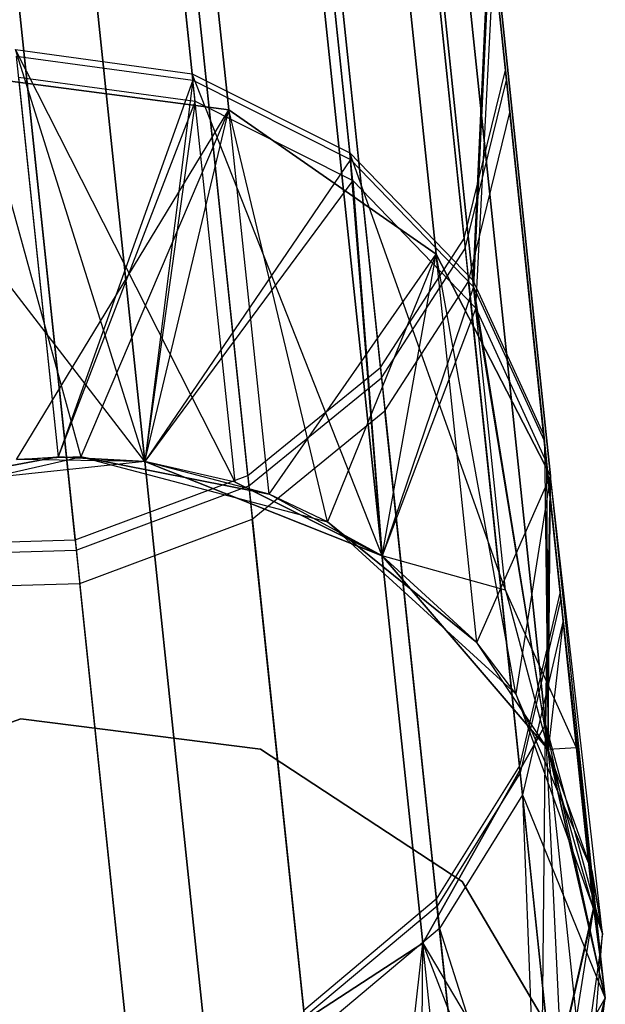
# Model space of a CAD drawing. Extents: x 0.3 to 7.1, y -3.38 to 3.38.
# Tile 316 of 604: x 4.03 to 4.14, y -3.28 to -3.1. Entities that reach past the tile are written whole.
import ezdxf

# ---------------------------------------------------------------- set-up
doc = ezdxf.new("R2010")
doc.units = 0
doc.header["$LTSCALE"] = 2.54
doc.layers.get('0').update_dxf_attribs({"linetype": 'CONTINUOUS'})

# ---------------------------------------------------------------- blocks, each defined once
blk = doc.blocks.new('SINGLES_AVVSTL_STL')
at = {"color": 0}
for p, q in [((4.06375, -3.1101, 56.91279), (4.04017, -2.88576, 56.29091)), ((4.06375, -3.1101, 56.91279), (4.04017, -2.88576, 56.29091)), ((4.04042, -2.88816, 60.03909), (4.06387, -3.11131, 59.41686)), ((4.04042, -2.88816, 60.03909), (4.06387, -3.11131, 59.41686)), ((4.06429, -3.11527, 52.51508), (4.04123, -2.89589, 53.13872)), ((4.06429, -3.11527, 52.51508), (4.04123, -2.89589, 53.13872)), ((4.09331, -3.12495, 56.90856), (4.06958, -2.89917, 56.28268)), ((4.09331, -3.12495, 56.90856), (4.06958, -2.89917, 56.28268)), ((4.06983, -2.90158, 60.0473), (4.09344, -3.12618, 59.42105)), ((4.06983, -2.90158, 60.0473), (4.09344, -3.12618, 59.42105)), ((4.04828, -2.90427, 18.75099), (4.07063, -3.1169, 18.14485)), ((4.04828, -2.90427, 18.75099), (4.07063, -3.1169, 18.14485)), ((4.07063, -3.1169, 22.54401), (4.04828, -2.90427, 21.93788)), ((4.07063, -3.1169, 22.54401), (4.04828, -2.90427, 21.93788)), ((4.09386, -3.13015, 52.51915), (4.07065, -2.90936, 53.14683)), ((4.09386, -3.13015, 52.51915), (4.07065, -2.90936, 53.14683)), ((4.1164, -3.14882, 56.90238), (4.09244, -2.92092, 56.27062)), ((4.1164, -3.14882, 56.90238), (4.09244, -2.92092, 56.27062)), ((4.0927, -2.92336, 60.05931), (4.11653, -3.15006, 59.42719)), ((4.0927, -2.92336, 60.05931), (4.11653, -3.15006, 59.42719)), ((4.08689, -2.92891, 18.76485), (4.10949, -3.14392, 18.15197)), ((4.08689, -2.92891, 18.76485), (4.10949, -3.14392, 18.15197)), ((4.10949, -3.14392, 22.5369), (4.08689, -2.92891, 21.92401)), ((4.10949, -3.14392, 22.5369), (4.08689, -2.92891, 21.92401)), ((4.11695, -3.15407, 52.52513), (4.09352, -2.9312, 53.15869)), ((4.11695, -3.15407, 52.52513), (4.09352, -2.9312, 53.15869)), ((4.10798, -2.96718, 18.78441), (4.13093, -3.18552, 18.162)), ((4.10798, -2.96718, 18.78441), (4.13093, -3.18552, 18.162)), ((4.13093, -3.18552, 22.52687), (4.10798, -2.96718, 21.90446)), ((4.13093, -3.18552, 22.52687), (4.10798, -2.96718, 21.90446)), ((4.12249, -3.10943, 56.55886), (4.10831, -2.97454, 56.24303)), ((4.12249, -3.10943, 56.55886), (4.10831, -2.97454, 56.24303)), ((4.10857, -2.97703, 60.0868), (4.12268, -3.11131, 59.77075)), ((4.10857, -2.97703, 60.0868), (4.12268, -3.11131, 59.77075)), ((4.10941, -2.98504, 53.18583), (4.12332, -3.1174, 52.86893)), ((4.10941, -2.98504, 53.18583), (4.12332, -3.1174, 52.86893)), ((4.11474, -3.14101, 56.54774), (4.10041, -3.00463, 56.22842)), ((4.11474, -3.14101, 56.54774), (4.10041, -3.00463, 56.22842)), ((4.10067, -3.00714, 60.10134), (4.11494, -3.14291, 59.78181)), ((4.10067, -3.00714, 60.10134), (4.11494, -3.14291, 59.78181)), ((4.10671, -3.01028, 18.80517), (4.13003, -3.23217, 18.17265)), ((4.10671, -3.01028, 18.80517), (4.13003, -3.23217, 18.17265)), ((4.13003, -3.23217, 22.51622), (4.10671, -3.01028, 21.8837)), ((4.13003, -3.23217, 22.51622), (4.10671, -3.01028, 21.8837)), ((4.10152, -3.01524, 53.2002), (4.11559, -3.14907, 52.87981)), ((4.10152, -3.01524, 53.2002), (4.11559, -3.14907, 52.87981)), ((4.09905, -3.16523, 56.53958), (4.08461, -3.02776, 56.21771)), ((4.09905, -3.16523, 56.53958), (4.08461, -3.02776, 56.21771)), ((4.08487, -3.0303, 60.11202), (4.09926, -3.16715, 59.78992)), ((4.08487, -3.0303, 60.11202), (4.09926, -3.16715, 59.78992)), ((4.08573, -3.03846, 53.21075), (4.09991, -3.17336, 52.88779)), ((4.08573, -3.03846, 53.21075), (4.09991, -3.17336, 52.88779)), ((4.07417, -3.18546, 56.5332), (4.05963, -3.04714, 56.20934)), ((4.07417, -3.18546, 56.5332), (4.05963, -3.04714, 56.20934)), ((4.08337, -3.04836, 18.82238), (4.107, -3.27319, 18.18148)), ((4.08337, -3.04836, 18.82238), (4.107, -3.27319, 18.18148)), ((4.107, -3.27319, 22.50739), (4.08337, -3.04836, 21.86649)), ((4.107, -3.27319, 22.50739), (4.08337, -3.04836, 21.86649)), ((4.0599, -3.0497, 60.12035), (4.07437, -3.18739, 59.79626)), ((4.0599, -3.0497, 60.12035), (4.07437, -3.18739, 59.79626)), ((4.06076, -3.05791, 53.21898), (4.07503, -3.19364, 52.89401)), ((4.06076, -3.05791, 53.21898), (4.07503, -3.19364, 52.89401)), ((4.0418, -3.19755, 56.53007), (4.02722, -3.05881, 56.20522)), ((4.0418, -3.19755, 56.53007), (4.02722, -3.05881, 56.20522)), ((4.02749, -3.06137, 60.12446), (4.04201, -3.19949, 59.79938)), ((4.02749, -3.06137, 60.12446), (4.04201, -3.19949, 59.79938)), ((4.02836, -3.06961, 53.22303), (4.04267, -3.20576, 52.89709)), ((4.02836, -3.06961, 53.22303), (4.04267, -3.20576, 52.89709)), ((4.04331, -3.07269, 18.83209), (4.06712, -3.29918, 18.18647)), ((4.04331, -3.07269, 18.83209), (4.06712, -3.29918, 18.18647)), ((4.06712, -3.29918, 22.5024), (4.04331, -3.07269, 21.85677)), ((4.06712, -3.29918, 22.5024), (4.04331, -3.07269, 21.85677)), ((4.11949, -3.08091, 56.56928), (4.1164, -3.14882, 56.90238)), ((4.11949, -3.08091, 56.56928), (4.1164, -3.14882, 56.90238)), ((4.11949, -3.08091, 56.56928), (4.12967, -3.17775, 56.89525)), ((4.11949, -3.08091, 56.56928), (4.12967, -3.17775, 56.89525)), ((4.11968, -3.08277, 59.76038), (4.11653, -3.15006, 59.42719)), ((4.11968, -3.08277, 59.76038), (4.11653, -3.15006, 59.42719)), ((4.11968, -3.08277, 59.76038), (4.1298, -3.179, 59.43426)), ((4.11968, -3.08277, 59.76038), (4.1298, -3.179, 59.43426)), ((4.11695, -3.15407, 52.52513), (4.12032, -3.0888, 52.85874)), ((4.11695, -3.15407, 52.52513), (4.12032, -3.0888, 52.85874)), ((4.13022, -3.18306, 52.53201), (4.12032, -3.0888, 52.85874)), ((4.13022, -3.18306, 52.53201), (4.12032, -3.0888, 52.85874)), ((4.03063, -3.10557, 56.91467), (4.06375, -3.1101, 56.91279)), ((4.05489, -3.18286, 57.56742), (4.03063, -3.10557, 56.91467)), ((4.05489, -3.18286, 57.56742), (4.03063, -3.10557, 56.91467)), ((4.0718, -3.18671, 57.56742), (4.03063, -3.10557, 56.91467)), ((4.0718, -3.18671, 57.56742), (4.03063, -3.10557, 56.91467)), ((4.03063, -3.10557, 56.91467), (4.06375, -3.1101, 56.91279)), ((4.03076, -3.10678, 59.41499), (4.03866, -3.18196, 58.76742)), ((4.03076, -3.10678, 59.41499), (4.03866, -3.18196, 58.76742)), ((4.03076, -3.10678, 59.41499), (4.06387, -3.11131, 59.41686)), ((4.03076, -3.10678, 59.41499), (4.06387, -3.11131, 59.41686)), ((4.06375, -3.1101, 56.91279), (4.09331, -3.12495, 56.90856)), ((4.0718, -3.18671, 57.56742), (4.06375, -3.1101, 56.91279)), ((4.0718, -3.18671, 57.56742), (4.06375, -3.1101, 56.91279)), ((4.09937, -3.20055, 57.56742), (4.06375, -3.1101, 56.91279)), ((4.09937, -3.20055, 57.56742), (4.06375, -3.1101, 56.91279)), ((4.06375, -3.1101, 56.91279), (4.09331, -3.12495, 56.90856)), ((4.11474, -3.14101, 56.54774), (4.12249, -3.10943, 56.55886)), ((4.11474, -3.14101, 56.54774), (4.12249, -3.10943, 56.55886)), ((4.12249, -3.10943, 56.55886), (4.13277, -3.20729, 56.88823)), ((4.12249, -3.10943, 56.55886), (4.13277, -3.20729, 56.88823)), ((4.05489, -3.18286, 57.56742), (3.99982, -3.11121, 56.91411)), ((4.05489, -3.18286, 57.56742), (3.99982, -3.11121, 56.91411)), ((4.02324, -3.11066, 18.14229), (4.04285, -3.18194, 17.50622)), ((4.02324, -3.11066, 18.14229), (4.04285, -3.18194, 17.50622)), ((4.02324, -3.11066, 18.14229), (4.07063, -3.1169, 18.14485)), ((4.02324, -3.11066, 18.14229), (4.07063, -3.1169, 18.14485)), ((4.07063, -3.1169, 22.54401), (4.02324, -3.11066, 22.54658)), ((4.07063, -3.1169, 22.54401), (4.02324, -3.11066, 22.54658)), ((4.03117, -3.11072, 52.51326), (4.03866, -3.18196, 51.88278)), ((4.03117, -3.11072, 52.51326), (4.03866, -3.18196, 51.88278)), ((4.03117, -3.11072, 52.51326), (4.06429, -3.11527, 52.51508)), ((4.03117, -3.11072, 52.51326), (4.06429, -3.11527, 52.51508)), ((4.06387, -3.11131, 59.41686), (4.03866, -3.18196, 58.76742)), ((4.06387, -3.11131, 59.41686), (4.03866, -3.18196, 58.76742)), ((4.06387, -3.11131, 59.41686), (4.05489, -3.18286, 58.76742)), ((4.06387, -3.11131, 59.41686), (4.05489, -3.18286, 58.76742)), ((4.06387, -3.11131, 59.41686), (4.09344, -3.12618, 59.42105)), ((4.06387, -3.11131, 59.41686), (4.09344, -3.12618, 59.42105)), ((4.11494, -3.14291, 59.78181), (4.12268, -3.11131, 59.77075)), ((4.11494, -3.14291, 59.78181), (4.12268, -3.11131, 59.77075)), ((4.12268, -3.11131, 59.77075), (4.1329, -3.20855, 59.44122)), ((4.12268, -3.11131, 59.77075), (4.1329, -3.20855, 59.44122)), ((4.06429, -3.11527, 52.51508), (4.03866, -3.18196, 51.88278)), ((4.06429, -3.11527, 52.51508), (4.03866, -3.18196, 51.88278)), ((4.06429, -3.11527, 52.51508), (4.05489, -3.18286, 51.88278)), ((4.06429, -3.11527, 52.51508), (4.05489, -3.18286, 51.88278)), ((4.06429, -3.11527, 52.51508), (4.09386, -3.13015, 52.51915)), ((4.06429, -3.11527, 52.51508), (4.09386, -3.13015, 52.51915)), ((4.03079, -3.18247, 23.18265), (4.07063, -3.1169, 22.54401)), ((4.03079, -3.18247, 23.18265), (4.07063, -3.1169, 22.54401)), ((4.07063, -3.1169, 18.14485), (4.04285, -3.18194, 17.50622)), ((4.07063, -3.1169, 18.14485), (4.04285, -3.18194, 17.50622)), ((4.05489, -3.18286, 23.18265), (4.07063, -3.1169, 22.54401)), ((4.05489, -3.18286, 23.18265), (4.07063, -3.1169, 22.54401)), ((4.08913, -3.19414, 17.50622), (4.07063, -3.1169, 18.14485)), ((4.07063, -3.1169, 18.14485), (4.10949, -3.14392, 18.15197)), ((4.08913, -3.19414, 17.50622), (4.07063, -3.1169, 18.14485)), ((4.0782, -3.189, 17.50622), (4.07063, -3.1169, 18.14485)), ((4.0782, -3.189, 17.50622), (4.07063, -3.1169, 18.14485)), ((4.07063, -3.1169, 18.14485), (4.10949, -3.14392, 18.15197)), ((4.0782, -3.189, 23.18265), (4.07063, -3.1169, 22.54401)), ((4.0782, -3.189, 23.18265), (4.07063, -3.1169, 22.54401)), ((4.10949, -3.14392, 22.5369), (4.07063, -3.1169, 22.54401)), ((4.10949, -3.14392, 22.5369), (4.07063, -3.1169, 22.54401)), ((4.11559, -3.14907, 52.87981), (4.12332, -3.1174, 52.86893)), ((4.11559, -3.14907, 52.87981), (4.12332, -3.1174, 52.86893)), ((4.13333, -3.21265, 52.53879), (4.12332, -3.1174, 52.86893)), ((4.13333, -3.21265, 52.53879), (4.12332, -3.1174, 52.86893)), ((4.09331, -3.12495, 56.90856), (4.1164, -3.14882, 56.90238)), ((4.09937, -3.20055, 57.56742), (4.09331, -3.12495, 56.90856)), ((4.09937, -3.20055, 57.56742), (4.09331, -3.12495, 56.90856)), ((4.12251, -3.20698, 57.23264), (4.09331, -3.12495, 56.90856)), ((4.12251, -3.20698, 57.23264), (4.09331, -3.12495, 56.90856)), ((4.09331, -3.12495, 56.90856), (4.1164, -3.14882, 56.90238)), ((4.09344, -3.12618, 59.42105), (4.05489, -3.18286, 58.76742)), ((4.09344, -3.12618, 59.42105), (4.05489, -3.18286, 58.76742)), ((4.09344, -3.12618, 59.42105), (4.09937, -3.20055, 58.76742)), ((4.09344, -3.12618, 59.42105), (4.09937, -3.20055, 58.76742)), ((4.09344, -3.12618, 59.42105), (4.11653, -3.15006, 59.42719)), ((4.09344, -3.12618, 59.42105), (4.11653, -3.15006, 59.42719)), ((4.09386, -3.13015, 52.51915), (4.05489, -3.18286, 51.88278)), ((4.09386, -3.13015, 52.51915), (4.05489, -3.18286, 51.88278)), ((4.09386, -3.13015, 52.51915), (4.09937, -3.20055, 51.88278)), ((4.09386, -3.13015, 52.51915), (4.09937, -3.20055, 51.88278)), ((4.09386, -3.13015, 52.51915), (4.11695, -3.15407, 52.52513)), ((4.09386, -3.13015, 52.51915), (4.11695, -3.15407, 52.52513)), ((4.09905, -3.16523, 56.53958), (4.11474, -3.14101, 56.54774)), ((4.09905, -3.16523, 56.53958), (4.11474, -3.14101, 56.54774)), ((4.11474, -3.14101, 56.54774), (4.12514, -3.23994, 56.88074)), ((4.11474, -3.14101, 56.54774), (4.12514, -3.23994, 56.88074)), ((4.09926, -3.16715, 59.78992), (4.11494, -3.14291, 59.78181)), ((4.09926, -3.16715, 59.78992), (4.11494, -3.14291, 59.78181)), ((4.11494, -3.14291, 59.78181), (4.12527, -3.24122, 59.44865)), ((4.11494, -3.14291, 59.78181), (4.12527, -3.24122, 59.44865)), ((4.0782, -3.189, 23.18265), (4.10949, -3.14392, 22.5369)), ((4.0782, -3.189, 23.18265), (4.10949, -3.14392, 22.5369)), ((4.10949, -3.14392, 18.15197), (4.08913, -3.19414, 17.50622)), ((4.10949, -3.14392, 18.15197), (4.08913, -3.19414, 17.50622)), ((4.09937, -3.20055, 23.18265), (4.10949, -3.14392, 22.5369)), ((4.09937, -3.20055, 23.18265), (4.10949, -3.14392, 22.5369)), ((4.12444, -3.22645, 17.50622), (4.10949, -3.14392, 18.15197)), ((4.10949, -3.14392, 18.15197), (4.13093, -3.18552, 18.162)), ((4.12444, -3.22645, 17.50622), (4.10949, -3.14392, 18.15197)), ((4.11715, -3.21682, 17.50622), (4.10949, -3.14392, 18.15197)), ((4.11715, -3.21682, 17.50622), (4.10949, -3.14392, 18.15197)), ((4.10949, -3.14392, 18.15197), (4.13093, -3.18552, 18.162)), ((4.11715, -3.21682, 23.18265), (4.10949, -3.14392, 22.5369)), ((4.11715, -3.21682, 23.18265), (4.10949, -3.14392, 22.5369)), ((4.13093, -3.18552, 22.52687), (4.10949, -3.14392, 22.5369)), ((4.13093, -3.18552, 22.52687), (4.10949, -3.14392, 22.5369)), ((4.09991, -3.17336, 52.88779), (4.11559, -3.14907, 52.87981)), ((4.09991, -3.17336, 52.88779), (4.11559, -3.14907, 52.87981)), ((4.12571, -3.24537, 52.54603), (4.11559, -3.14907, 52.87981)), ((4.12571, -3.24537, 52.54603), (4.11559, -3.14907, 52.87981)), ((4.1164, -3.14882, 56.90238), (4.12967, -3.17775, 56.89525)), ((4.12251, -3.20698, 57.23264), (4.1164, -3.14882, 56.90238)), ((4.1164, -3.14882, 56.90238), (4.12967, -3.17775, 56.89525)), ((4.12251, -3.20698, 57.23264), (4.1164, -3.14882, 56.90238)), ((4.11653, -3.15006, 59.42719), (4.09937, -3.20055, 58.76742)), ((4.11653, -3.15006, 59.42719), (4.09937, -3.20055, 58.76742)), ((4.11653, -3.15006, 59.42719), (4.13052, -3.23688, 58.76742)), ((4.11653, -3.15006, 59.42719), (4.1298, -3.179, 59.43426)), ((4.11653, -3.15006, 59.42719), (4.13052, -3.23688, 58.76742)), ((4.11653, -3.15006, 59.42719), (4.1298, -3.179, 59.43426)), ((4.11695, -3.15407, 52.52513), (4.09937, -3.20055, 51.88278)), ((4.11695, -3.15407, 52.52513), (4.09937, -3.20055, 51.88278)), ((4.11695, -3.15407, 52.52513), (4.13052, -3.23688, 51.88278)), ((4.11695, -3.15407, 52.52513), (4.13022, -3.18306, 52.53201)), ((4.11695, -3.15407, 52.52513), (4.13052, -3.23688, 51.88278)), ((4.11695, -3.15407, 52.52513), (4.13022, -3.18306, 52.53201)), ((4.07417, -3.18546, 56.5332), (4.09905, -3.16523, 56.53958)), ((4.07417, -3.18546, 56.5332), (4.09905, -3.16523, 56.53958)), ((4.09905, -3.16523, 56.53958), (4.10954, -3.26496, 56.87524)), ((4.09905, -3.16523, 56.53958), (4.10954, -3.26496, 56.87524)), ((4.07437, -3.18739, 59.79626), (4.09926, -3.16715, 59.78992)), ((4.07437, -3.18739, 59.79626), (4.09926, -3.16715, 59.78992)), ((4.09926, -3.16715, 59.78992), (4.10967, -3.26624, 59.4541)), ((4.09926, -3.16715, 59.78992), (4.10967, -3.26624, 59.4541)), ((4.07503, -3.19364, 52.89401), (4.09991, -3.17336, 52.88779)), ((4.07503, -3.19364, 52.89401), (4.09991, -3.17336, 52.88779)), ((4.11011, -3.27042, 52.55134), (4.09991, -3.17336, 52.88779)), ((4.11011, -3.27042, 52.55134), (4.09991, -3.17336, 52.88779)), ((4.13585, -3.23654, 57.22904), (4.12967, -3.17775, 56.89525)), ((4.13585, -3.23654, 57.22904), (4.12967, -3.17775, 56.89525)), ((4.1298, -3.179, 59.43426), (4.13052, -3.23688, 58.76742)), ((4.1298, -3.179, 59.43426), (4.13052, -3.23688, 58.76742)), ((4.13905, -3.26701, 59.10659), (4.1298, -3.179, 59.43426)), ((4.13905, -3.26701, 59.10659), (4.1298, -3.179, 59.43426)), ((3.9962, -3.19264, 1.70622), (4.04285, -3.18194, 1.70622)), ((3.9962, -3.19264, 1.70622), (4.04285, -3.18194, 1.70622)), ((4.00729, -3.18786, 51.88278), (4.03866, -3.18196, 51.88278)), ((4.00729, -3.18786, 51.88278), (4.03866, -3.18196, 51.88278)), ((4.03866, -3.18196, 58.76742), (4.00729, -3.18786, 58.76742)), ((4.00729, -3.18786, 57.56742), (4.03866, -3.18196, 58.76742)), ((4.00729, -3.18786, 57.56742), (4.03866, -3.18196, 58.76742)), ((4.03866, -3.18196, 58.76742), (4.00729, -3.18786, 58.76742)), ((4.04285, -3.18194, 17.50622), (4.03079, -3.18247, 17.50622)), ((4.04285, -3.18194, 1.70622), (4.03079, -3.18247, 17.50622)), ((4.04285, -3.18194, 17.50622), (4.03079, -3.18247, 17.50622)), ((4.04285, -3.18194, 1.70622), (4.03079, -3.18247, 17.50622)), ((4.03079, -3.18247, 23.18265), (4.03866, -3.18196, 51.88278)), ((4.03079, -3.18247, 23.18265), (4.03866, -3.18196, 51.88278)), ((4.05489, -3.18286, 23.18265), (4.03079, -3.18247, 23.18265)), ((4.05489, -3.18286, 23.18265), (4.03079, -3.18247, 23.18265)), ((4.05489, -3.18286, 23.18265), (4.03866, -3.18196, 51.88278)), ((4.03866, -3.18196, 51.88278), (4.05489, -3.18286, 51.88278)), ((4.05489, -3.18286, 23.18265), (4.03866, -3.18196, 51.88278)), ((4.03866, -3.18196, 51.88278), (4.05489, -3.18286, 51.88278)), ((4.05489, -3.18286, 58.76742), (4.03866, -3.18196, 58.76742)), ((4.05489, -3.18286, 57.56742), (4.03866, -3.18196, 58.76742)), ((4.05489, -3.18286, 58.76742), (4.03866, -3.18196, 58.76742)), ((4.05489, -3.18286, 57.56742), (4.03866, -3.18196, 58.76742)), ((4.04285, -3.18194, 1.70622), (4.08913, -3.19414, 1.70622)), ((4.0782, -3.189, 17.50622), (4.04285, -3.18194, 17.50622)), ((4.04285, -3.18194, 1.70622), (4.08913, -3.19414, 1.70622)), ((4.04285, -3.18194, 1.70622), (4.0782, -3.189, 17.50622)), ((4.04285, -3.18194, 1.70622), (4.0782, -3.189, 17.50622)), ((4.04285, -3.18194, 1.70622), (4.04285, -3.18194, 17.50622)), ((4.0782, -3.189, 17.50622), (4.04285, -3.18194, 17.50622)), ((4.04285, -3.18194, 1.70622), (4.04285, -3.18194, 17.50622)), ((4.05489, -3.18286, 57.56742), (4.00729, -3.18786, 57.56742)), ((4.05489, -3.18286, 57.56742), (4.00729, -3.18786, 57.56742)), ((4.09937, -3.20055, 23.18265), (4.05489, -3.18286, 51.88278)), ((4.05489, -3.18286, 51.88278), (4.09937, -3.20055, 51.88278)), ((4.0782, -3.189, 23.18265), (4.05489, -3.18286, 51.88278)), ((4.09937, -3.20055, 23.18265), (4.05489, -3.18286, 51.88278)), ((4.0782, -3.189, 23.18265), (4.05489, -3.18286, 51.88278)), ((4.0782, -3.189, 23.18265), (4.05489, -3.18286, 23.18265)), ((4.05489, -3.18286, 23.18265), (4.05489, -3.18286, 51.88278)), ((4.05489, -3.18286, 23.18265), (4.05489, -3.18286, 51.88278)), ((4.0782, -3.189, 23.18265), (4.05489, -3.18286, 23.18265)), ((4.05489, -3.18286, 51.88278), (4.09937, -3.20055, 51.88278)), ((4.09937, -3.20055, 58.76742), (4.05489, -3.18286, 58.76742)), ((4.0718, -3.18671, 57.56742), (4.05489, -3.18286, 58.76742)), ((4.09937, -3.20055, 58.76742), (4.05489, -3.18286, 58.76742)), ((4.0718, -3.18671, 57.56742), (4.05489, -3.18286, 58.76742)), ((4.0718, -3.18671, 57.56742), (4.05489, -3.18286, 57.56742)), ((4.05489, -3.18286, 57.56742), (4.05489, -3.18286, 58.76742)), ((4.05489, -3.18286, 57.56742), (4.05489, -3.18286, 58.76742)), ((4.0718, -3.18671, 57.56742), (4.05489, -3.18286, 57.56742)), ((4.13022, -3.18306, 52.53201), (4.13052, -3.23688, 51.88278)), ((4.13022, -3.18306, 52.53201), (4.13052, -3.23688, 51.88278)), ((4.13022, -3.18306, 52.53201), (4.13333, -3.21265, 52.53879)), ((4.13022, -3.18306, 52.53201), (4.13333, -3.21265, 52.53879)), ((4.0418, -3.19755, 56.53007), (4.07417, -3.18546, 56.5332)), ((4.0418, -3.19755, 56.53007), (4.07417, -3.18546, 56.5332)), ((4.07417, -3.18546, 56.5332), (4.08472, -3.28581, 56.87096)), ((4.07417, -3.18546, 56.5332), (4.08472, -3.28581, 56.87096)), ((4.11715, -3.21682, 23.18265), (4.13093, -3.18552, 22.52687)), ((4.11715, -3.21682, 23.18265), (4.13093, -3.18552, 22.52687)), ((4.13093, -3.18552, 18.162), (4.12444, -3.22645, 17.50622)), ((4.13093, -3.18552, 18.162), (4.12444, -3.22645, 17.50622)), ((4.13093, -3.18552, 18.162), (4.13003, -3.23217, 18.17265)), ((4.13093, -3.18552, 18.162), (4.13003, -3.23217, 18.17265)), ((4.13003, -3.23217, 22.51622), (4.13093, -3.18552, 22.52687)), ((4.13003, -3.23217, 22.51622), (4.13093, -3.18552, 22.52687)), ((4.13052, -3.23688, 23.18265), (4.13093, -3.18552, 22.52687)), ((4.13052, -3.23688, 23.18265), (4.13093, -3.18552, 22.52687)), ((4.14069, -3.27147, 17.50622), (4.13093, -3.18552, 18.162)), ((4.14069, -3.27147, 17.50622), (4.13093, -3.18552, 18.162)), ((4.13871, -3.25956, 17.50622), (4.13093, -3.18552, 18.162)), ((4.13871, -3.25956, 17.50622), (4.13093, -3.18552, 18.162)), ((4.14123, -3.28353, 23.18265), (4.13093, -3.18552, 22.52687)), ((4.13871, -3.25956, 23.18265), (4.13093, -3.18552, 22.52687)), ((4.13871, -3.25956, 23.18265), (4.13093, -3.18552, 22.52687)), ((4.14123, -3.28353, 23.18265), (4.13093, -3.18552, 22.52687)), ((4.04201, -3.19949, 59.79938), (4.07437, -3.18739, 59.79626)), ((4.04201, -3.19949, 59.79938), (4.07437, -3.18739, 59.79626)), ((4.09937, -3.20055, 57.56742), (4.0718, -3.18671, 57.56742)), ((4.0718, -3.18671, 57.56742), (4.09937, -3.20055, 58.76742)), ((4.0718, -3.18671, 57.56742), (4.09937, -3.20055, 58.76742)), ((4.09937, -3.20055, 57.56742), (4.0718, -3.18671, 57.56742)), ((4.07437, -3.18739, 59.79626), (4.08485, -3.28711, 59.45836)), ((4.07437, -3.18739, 59.79626), (4.08485, -3.28711, 59.45836)), ((4.08913, -3.19414, 17.50622), (4.0782, -3.189, 17.50622)), ((4.08913, -3.19414, 1.70622), (4.0782, -3.189, 17.50622)), ((4.08913, -3.19414, 17.50622), (4.0782, -3.189, 17.50622)), ((4.08913, -3.19414, 1.70622), (4.0782, -3.189, 17.50622)), ((4.09937, -3.20055, 23.18265), (4.0782, -3.189, 23.18265)), ((4.09937, -3.20055, 23.18265), (4.0782, -3.189, 23.18265)), ((4.04267, -3.20576, 52.89709), (4.07503, -3.19364, 52.89401)), ((4.04267, -3.20576, 52.89709), (4.07503, -3.19364, 52.89401)), ((4.08529, -3.29131, 52.55548), (4.07503, -3.19364, 52.89401)), ((4.08529, -3.29131, 52.55548), (4.07503, -3.19364, 52.89401)), ((4.08913, -3.19414, 1.70622), (4.12444, -3.22645, 1.70622)), ((4.11715, -3.21682, 17.50622), (4.08913, -3.19414, 17.50622)), ((4.08913, -3.19414, 1.70622), (4.12444, -3.22645, 1.70622)), ((4.08913, -3.19414, 1.70622), (4.11715, -3.21682, 17.50622)), ((4.08913, -3.19414, 1.70622), (4.11715, -3.21682, 17.50622)), ((4.08913, -3.19414, 1.70622), (4.08913, -3.19414, 17.50622)), ((4.11715, -3.21682, 17.50622), (4.08913, -3.19414, 17.50622)), ((4.08913, -3.19414, 1.70622), (4.08913, -3.19414, 17.50622)), ((4.00686, -3.19853, 56.53104), (4.0418, -3.19755, 56.53007)), ((4.00686, -3.19853, 56.53104), (4.0418, -3.19755, 56.53007)), ((4.0418, -3.19755, 56.53007), (4.05238, -3.2982, 56.86884)), ((4.0418, -3.19755, 56.53007), (4.05238, -3.2982, 56.86884)), ((4.00706, -3.20046, 59.79841), (4.04201, -3.19949, 59.79938)), ((4.00706, -3.20046, 59.79841), (4.04201, -3.19949, 59.79938)), ((4.04201, -3.19949, 59.79938), (4.05252, -3.2995, 59.46046)), ((4.04201, -3.19949, 59.79938), (4.05252, -3.2995, 59.46046)), ((4.13052, -3.23688, 23.18265), (4.09937, -3.20055, 51.88278)), ((4.09937, -3.20055, 51.88278), (4.13052, -3.23688, 51.88278)), ((4.11715, -3.21682, 23.18265), (4.09937, -3.20055, 51.88278)), ((4.13052, -3.23688, 23.18265), (4.09937, -3.20055, 51.88278)), ((4.11715, -3.21682, 23.18265), (4.09937, -3.20055, 51.88278)), ((4.11715, -3.21682, 23.18265), (4.09937, -3.20055, 23.18265)), ((4.09937, -3.20055, 23.18265), (4.09937, -3.20055, 51.88278)), ((4.09937, -3.20055, 23.18265), (4.09937, -3.20055, 51.88278)), ((4.11715, -3.21682, 23.18265), (4.09937, -3.20055, 23.18265)), ((4.09937, -3.20055, 51.88278), (4.13052, -3.23688, 51.88278)), ((4.13052, -3.23688, 58.76742), (4.09937, -3.20055, 58.76742)), ((4.13052, -3.23688, 57.56742), (4.09937, -3.20055, 57.56742)), ((4.09937, -3.20055, 57.56742), (4.09937, -3.20055, 58.76742)), ((4.13052, -3.23688, 58.76742), (4.09937, -3.20055, 58.76742)), ((4.09937, -3.20055, 57.56742), (4.09937, -3.20055, 58.76742)), ((4.12251, -3.20698, 57.23264), (4.09937, -3.20055, 57.56742)), ((4.13052, -3.23688, 57.56742), (4.09937, -3.20055, 57.56742)), ((4.12251, -3.20698, 57.23264), (4.09937, -3.20055, 57.56742)), ((4.00772, -3.20672, 52.89613), (4.04267, -3.20576, 52.89709)), ((4.00772, -3.20672, 52.89613), (4.04267, -3.20576, 52.89709)), ((4.05296, -3.30372, 52.55752), (4.04267, -3.20576, 52.89709)), ((4.05296, -3.30372, 52.55752), (4.04267, -3.20576, 52.89709)), ((4.13585, -3.23654, 57.22904), (4.12251, -3.20698, 57.23264)), ((4.12251, -3.20698, 57.23264), (4.13052, -3.23688, 57.56742)), ((4.12251, -3.20698, 57.23264), (4.13052, -3.23688, 57.56742)), ((4.13585, -3.23654, 57.22904), (4.12251, -3.20698, 57.23264)), ((4.13277, -3.20729, 56.88823), (4.12514, -3.23994, 56.88074)), ((4.13277, -3.20729, 56.88823), (4.12514, -3.23994, 56.88074)), ((4.13901, -3.26669, 57.22551), (4.13277, -3.20729, 56.88823)), ((4.13901, -3.26669, 57.22551), (4.13277, -3.20729, 56.88823)), ((4.1329, -3.20855, 59.44122), (4.12527, -3.24122, 59.44865)), ((4.1329, -3.20855, 59.44122), (4.12527, -3.24122, 59.44865)), ((4.1329, -3.20855, 59.44122), (4.13905, -3.26701, 59.10659)), ((4.1329, -3.20855, 59.44122), (4.13905, -3.26701, 59.10659)), ((4.13333, -3.21265, 52.53879), (4.12571, -3.24537, 52.54603)), ((4.13333, -3.21265, 52.53879), (4.12571, -3.24537, 52.54603)), ((4.13333, -3.21265, 52.53879), (4.13052, -3.23688, 51.88278)), ((4.13333, -3.21265, 52.53879), (4.13052, -3.23688, 51.88278)), ((4.13333, -3.21265, 52.53879), (4.14123, -3.28353, 51.88278)), ((4.13333, -3.21265, 52.53879), (4.14123, -3.28353, 51.88278)), ((4.12444, -3.22645, 17.50622), (4.11715, -3.21682, 17.50622)), ((4.12444, -3.22645, 1.70622), (4.11715, -3.21682, 17.50622)), ((4.12444, -3.22645, 17.50622), (4.11715, -3.21682, 17.50622)), ((4.12444, -3.22645, 1.70622), (4.11715, -3.21682, 17.50622)), ((4.13052, -3.23688, 23.18265), (4.11715, -3.21682, 23.18265)), ((4.13052, -3.23688, 23.18265), (4.11715, -3.21682, 23.18265)), ((4.12444, -3.22645, 1.70622), (4.14069, -3.27147, 1.70622)), ((4.13871, -3.25956, 17.50622), (4.12444, -3.22645, 17.50622)), ((4.13871, -3.25956, 17.50622), (4.12444, -3.22645, 17.50622)), ((4.13871, -3.25956, 17.50622), (4.12444, -3.22645, 1.70622)), ((4.12444, -3.22645, 1.70622), (4.12444, -3.22645, 17.50622)), ((4.13871, -3.25956, 17.50622), (4.12444, -3.22645, 1.70622)), ((4.12444, -3.22645, 1.70622), (4.14069, -3.27147, 1.70622)), ((4.12444, -3.22645, 1.70622), (4.12444, -3.22645, 17.50622)), ((3.98886, -3.24589, 1.9), (4.03166, -3.23114, 1.9)), ((4.03166, -3.23114, 1.7), (3.98886, -3.24589, 1.7)), ((4.03166, -3.23114, 1.7), (3.98886, -3.24589, 1.7)), ((3.98886, -3.24589, 1.9), (4.03166, -3.23114, 1.9)), ((4.03166, -3.23114, 1.9), (4.07658, -3.23678, 1.9)), ((4.07658, -3.23678, 1.7), (4.03166, -3.23114, 1.7)), ((4.03166, -3.23114, 1.7), (4.03166, -3.23114, 1.9)), ((4.03166, -3.23114, 1.7), (4.03166, -3.23114, 1.9)), ((4.07658, -3.23678, 1.7), (4.03166, -3.23114, 1.7)), ((4.03166, -3.23114, 1.9), (4.07658, -3.23678, 1.9)), ((4.13003, -3.23217, 18.17265), (4.107, -3.27319, 18.18148)), ((4.13003, -3.23217, 18.17265), (4.107, -3.27319, 18.18148)), ((4.107, -3.27319, 22.50739), (4.13003, -3.23217, 22.51622)), ((4.107, -3.27319, 22.50739), (4.13003, -3.23217, 22.51622)), ((4.12903, -3.32981, 23.18265), (4.13003, -3.23217, 22.51622)), ((4.12903, -3.32981, 23.18265), (4.13003, -3.23217, 22.51622)), ((4.13003, -3.23217, 18.17265), (4.14069, -3.27147, 17.50622)), ((4.13416, -3.31888, 17.50622), (4.13003, -3.23217, 18.17265)), ((4.13416, -3.31888, 17.50622), (4.13003, -3.23217, 18.17265)), ((4.13794, -3.30742, 17.50622), (4.13003, -3.23217, 18.17265)), ((4.13794, -3.30742, 17.50622), (4.13003, -3.23217, 18.17265)), ((4.13003, -3.23217, 18.17265), (4.14069, -3.27147, 17.50622)), ((4.14123, -3.28353, 23.18265), (4.13003, -3.23217, 22.51622)), ((4.13794, -3.30742, 23.18265), (4.13003, -3.23217, 22.51622)), ((4.14123, -3.28353, 23.18265), (4.13003, -3.23217, 22.51622)), ((4.13794, -3.30742, 23.18265), (4.13003, -3.23217, 22.51622)), ((4.07658, -3.23678, 1.9), (4.11441, -3.26165, 1.9)), ((4.11441, -3.26165, 1.7), (4.07658, -3.23678, 1.7)), ((4.07658, -3.23678, 1.7), (4.07658, -3.23678, 1.9)), ((4.07658, -3.23678, 1.7), (4.07658, -3.23678, 1.9)), ((4.11441, -3.26165, 1.7), (4.07658, -3.23678, 1.7)), ((4.07658, -3.23678, 1.9), (4.11441, -3.26165, 1.9)), ((4.13585, -3.23654, 57.22904), (4.13052, -3.23688, 57.56742)), ((4.13585, -3.23654, 57.22904), (4.13052, -3.23688, 57.56742)), ((4.14123, -3.28353, 23.18265), (4.13052, -3.23688, 51.88278)), ((4.13052, -3.23688, 51.88278), (4.14123, -3.28353, 51.88278)), ((4.14123, -3.28353, 23.18265), (4.13052, -3.23688, 51.88278)), ((4.13871, -3.25956, 23.18265), (4.13052, -3.23688, 51.88278)), ((4.13871, -3.25956, 23.18265), (4.13052, -3.23688, 51.88278)), ((4.13871, -3.25956, 23.18265), (4.13052, -3.23688, 23.18265)), ((4.13052, -3.23688, 23.18265), (4.13052, -3.23688, 51.88278)), ((4.13052, -3.23688, 23.18265), (4.13052, -3.23688, 51.88278)), ((4.13871, -3.25956, 23.18265), (4.13052, -3.23688, 23.18265)), ((4.13052, -3.23688, 51.88278), (4.14123, -3.28353, 51.88278)), ((4.13905, -3.26701, 59.10659), (4.13052, -3.23688, 58.76742)), ((4.13905, -3.26701, 59.10659), (4.13052, -3.23688, 58.76742)), ((4.14123, -3.28353, 58.76742), (4.13052, -3.23688, 58.76742)), ((4.14123, -3.28353, 57.56742), (4.13052, -3.23688, 57.56742)), ((4.13052, -3.23688, 57.56742), (4.13052, -3.23688, 58.76742)), ((4.14123, -3.28353, 58.76742), (4.13052, -3.23688, 58.76742)), ((4.13052, -3.23688, 57.56742), (4.13052, -3.23688, 58.76742)), ((4.14123, -3.28353, 57.56742), (4.13052, -3.23688, 57.56742)), ((4.13901, -3.26669, 57.22551), (4.13585, -3.23654, 57.22904)), ((4.13585, -3.23654, 57.22904), (4.14123, -3.28353, 57.56742)), ((4.13585, -3.23654, 57.22904), (4.14123, -3.28353, 57.56742)), ((4.13901, -3.26669, 57.22551), (4.13585, -3.23654, 57.22904)), ((4.12514, -3.23994, 56.88074), (4.10954, -3.26496, 56.87524)), ((4.12514, -3.23994, 56.88074), (4.10954, -3.26496, 56.87524)), ((4.12527, -3.24122, 59.44865), (4.10967, -3.26624, 59.4541)), ((4.12527, -3.24122, 59.44865), (4.10967, -3.26624, 59.4541)), ((4.13145, -3.3, 57.22174), (4.12514, -3.23994, 56.88074)), ((4.13145, -3.3, 57.22174), (4.12514, -3.23994, 56.88074)), ((4.12527, -3.24122, 59.44865), (4.13148, -3.30032, 59.11033)), ((4.12527, -3.24122, 59.44865), (4.13148, -3.30032, 59.11033)), ((4.12571, -3.24537, 52.54603), (4.11011, -3.27042, 52.55134)), ((4.12571, -3.24537, 52.54603), (4.11011, -3.27042, 52.55134)), ((4.12571, -3.24537, 52.54603), (4.14123, -3.28353, 51.88278)), ((4.12571, -3.24537, 52.54603), (4.14123, -3.28353, 51.88278)), ((4.12571, -3.24537, 52.54603), (4.12903, -3.32981, 51.88278)), ((4.12571, -3.24537, 52.54603), (4.12903, -3.32981, 51.88278)), ((4.14069, -3.27147, 17.50622), (4.13871, -3.25956, 17.50622)), ((4.13871, -3.25956, 17.50622), (4.14069, -3.27147, 1.70622)), ((4.14069, -3.27147, 17.50622), (4.13871, -3.25956, 17.50622)), ((4.13871, -3.25956, 17.50622), (4.14069, -3.27147, 1.70622)), ((4.11441, -3.26165, 1.9), (4.13739, -3.30066, 1.9)), ((4.13739, -3.30066, 1.7), (4.11441, -3.26165, 1.7)), ((4.11441, -3.26165, 1.7), (4.11441, -3.26165, 1.9)), ((4.11441, -3.26165, 1.7), (4.11441, -3.26165, 1.9)), ((4.13739, -3.30066, 1.7), (4.11441, -3.26165, 1.7)), ((4.11441, -3.26165, 1.9), (4.13739, -3.30066, 1.9)), ((4.10954, -3.26496, 56.87524), (4.08472, -3.28581, 56.87096)), ((4.10954, -3.26496, 56.87524), (4.08472, -3.28581, 56.87096)), ((4.1159, -3.32549, 57.21897), (4.10954, -3.26496, 56.87524)), ((4.1159, -3.32549, 57.21897), (4.10954, -3.26496, 56.87524)), ((4.10967, -3.26624, 59.4541), (4.08485, -3.28711, 59.45836)), ((4.10967, -3.26624, 59.4541), (4.08485, -3.28711, 59.45836)), ((4.10967, -3.26624, 59.4541), (4.11593, -3.32582, 59.11307)), ((4.10967, -3.26624, 59.4541), (4.11593, -3.32582, 59.11307)), ((4.13901, -3.26669, 57.22551), (4.12903, -3.32981, 57.56742)), ((4.13901, -3.26669, 57.22551), (4.12903, -3.32981, 57.56742)), ((4.13145, -3.3, 57.22174), (4.13901, -3.26669, 57.22551)), ((4.13145, -3.3, 57.22174), (4.13901, -3.26669, 57.22551)), ((4.13148, -3.30032, 59.11033), (4.13905, -3.26701, 59.10659)), ((4.13148, -3.30032, 59.11033), (4.13905, -3.26701, 59.10659)), ((4.13901, -3.26669, 57.22551), (4.14123, -3.28353, 57.56742)), ((4.13901, -3.26669, 57.22551), (4.14123, -3.28353, 57.56742)), ((4.13905, -3.26701, 59.10659), (4.14123, -3.28353, 58.76742)), ((4.13905, -3.26701, 59.10659), (4.14123, -3.28353, 58.76742)), ((4.11011, -3.27042, 52.55134), (4.08529, -3.29131, 52.55548)), ((4.11011, -3.27042, 52.55134), (4.08529, -3.29131, 52.55548)), ((4.11011, -3.27042, 52.55134), (4.12903, -3.32981, 51.88278)), ((4.11011, -3.27042, 52.55134), (4.12903, -3.32981, 51.88278)), ((4.11011, -3.27042, 52.55134), (4.11805, -3.34596, 51.88278)), ((4.11011, -3.27042, 52.55134), (4.11805, -3.34596, 51.88278)), ((4.14069, -3.27147, 1.70622), (4.13416, -3.31888, 1.70622)), ((4.14069, -3.27147, 1.70622), (4.13416, -3.31888, 1.70622)), ((4.13794, -3.30742, 17.50622), (4.14069, -3.27147, 17.50622)), ((4.13794, -3.30742, 17.50622), (4.14069, -3.27147, 17.50622)), ((4.13794, -3.30742, 17.50622), (4.14069, -3.27147, 1.70622)), ((4.13794, -3.30742, 17.50622), (4.14069, -3.27147, 1.70622)), ((4.14069, -3.27147, 17.50622), (4.14069, -3.27147, 1.70622)), ((4.14069, -3.27147, 17.50622), (4.14069, -3.27147, 1.70622)), ((4.107, -3.27319, 18.18148), (4.06712, -3.29918, 18.18647)), ((4.107, -3.27319, 18.18148), (4.06712, -3.29918, 18.18647)), ((4.06712, -3.29918, 22.5024), (4.107, -3.27319, 22.50739)), ((4.06712, -3.29918, 22.5024), (4.107, -3.27319, 22.50739)), ((4.09672, -3.36513, 23.18265), (4.107, -3.27319, 22.50739)), ((4.09672, -3.36513, 23.18265), (4.107, -3.27319, 22.50739)), ((4.10634, -3.35783, 17.50622), (4.107, -3.27319, 18.18148)), ((4.10634, -3.35783, 17.50622), (4.107, -3.27319, 18.18148)), ((4.107, -3.27319, 18.18148), (4.13416, -3.31888, 17.50622)), ((4.11502, -3.34943, 17.50622), (4.107, -3.27319, 18.18148)), ((4.11502, -3.34943, 17.50622), (4.107, -3.27319, 18.18148)), ((4.107, -3.27319, 18.18148), (4.13416, -3.31888, 17.50622)), ((4.12903, -3.32981, 23.18265), (4.107, -3.27319, 22.50739)), ((4.11502, -3.34943, 23.18265), (4.107, -3.27319, 22.50739)), ((4.12903, -3.32981, 23.18265), (4.107, -3.27319, 22.50739)), ((4.11502, -3.34943, 23.18265), (4.107, -3.27319, 22.50739)), ((4.12903, -3.32981, 23.18265), (4.14123, -3.28353, 51.88278)), ((4.14123, -3.28353, 51.88278), (4.12903, -3.32981, 51.88278)), ((4.12903, -3.32981, 23.18265), (4.14123, -3.28353, 51.88278)), ((4.14123, -3.28353, 51.88278), (4.12903, -3.32981, 51.88278)), ((4.12903, -3.32981, 58.76742), (4.14123, -3.28353, 58.76742)), ((4.12903, -3.32981, 57.56742), (4.14123, -3.28353, 57.56742)), ((4.12903, -3.32981, 58.76742), (4.14123, -3.28353, 58.76742)), ((4.12903, -3.32981, 57.56742), (4.14123, -3.28353, 57.56742)), ((4.13148, -3.30032, 59.11033), (4.14123, -3.28353, 58.76742)), ((4.13148, -3.30032, 59.11033), (4.14123, -3.28353, 58.76742)), ((4.13794, -3.30742, 23.18265), (4.14123, -3.28353, 51.88278)), ((4.13794, -3.30742, 23.18265), (4.14123, -3.28353, 51.88278)), ((4.13794, -3.30742, 23.18265), (4.14123, -3.28353, 23.18265)), ((4.13794, -3.30742, 23.18265), (4.14123, -3.28353, 23.18265)), ((4.14123, -3.28353, 23.18265), (4.14123, -3.28353, 51.88278)), ((4.14123, -3.28353, 23.18265), (4.14123, -3.28353, 51.88278)), ((4.14123, -3.28353, 57.56742), (4.14123, -3.28353, 58.76742)), ((4.14123, -3.28353, 57.56742), (4.14123, -3.28353, 58.76742))]:
    blk.add_line(p, q, dxfattribs=at)

msp = doc.modelspace()

# ---------------------------------------------------------------- block references
at = {"color": 0}
msp.add_blockref('SINGLES_AVVSTL_STL', (0, 0), dxfattribs=at)

doc.saveas('drawing.dxf')
